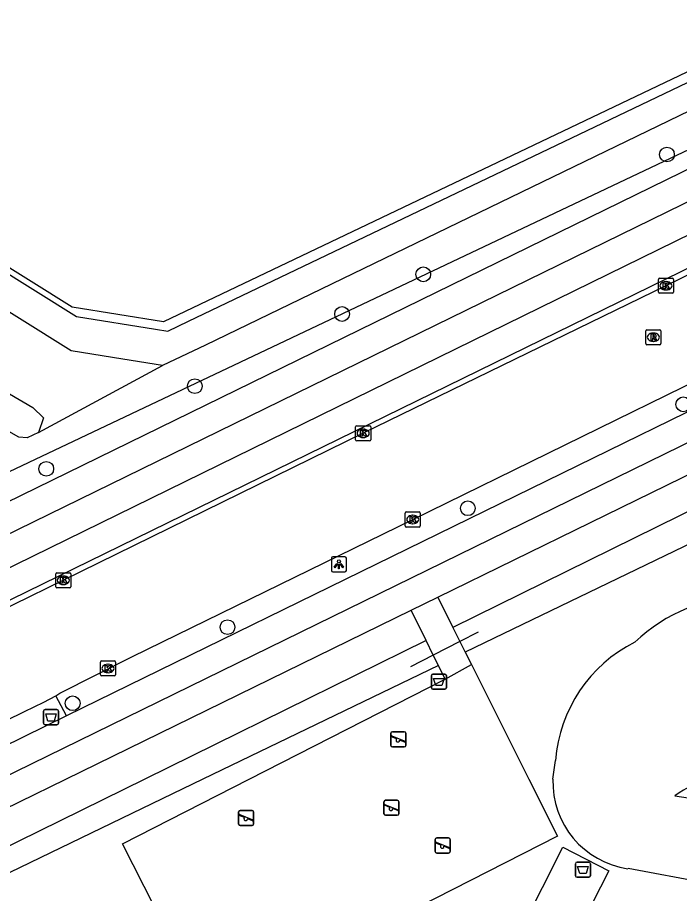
# Model space of a CAD drawing. Extents: x 160457 to 162082, y 388340 to 389736.
# Drawn here: x 160609.6 to 160653.5, y 388742.4 to 388800.5 of the extents above; entities that cross this region are included whole.
import ezdxf

# ---------------------------------------------------------------- set-up
doc = ezdxf.new("R2010")
doc.units = 0
for name, color, linetype in [('IMGEO_Afvalbak', 7, 'Continuous'), ('IMGEO_Boom', 7, 'Continuous'), ('IMGEO_Duiker', 7, 'Continuous'), ('IMGEO_Fietspad_gesloten', 7, 'Continuous'), ('IMGEO_Groenvoorziening', 7, 'Continuous'), ('IMGEO_Kolk', 7, 'Continuous'), ('IMGEO_Lichtpunt', 7, 'Continuous'), ('IMGEO_Rijbaan_lokaal_gesloten', 7, 'Continuous'), ('IMGEO_Rijbaan_lokaal_open', 7, 'Continuous'), ('IMGEO_Rioolput', 7, 'Continuous'), ('IMGEO_Speelvoorziening', 7, 'Continuous'), ('IMGEO_Voetpad_open', 7, 'Continuous'), ('IMGEO_Waterloop', 7, 'Continuous')]:
    doc.layers.add(name, color=color, linetype=linetype)

msp = doc.modelspace()

# ---------------------------------------------------------------- linework, layer by layer
at = {"layer": 'IMGEO_Afvalbak'}
for p, q in [((160637.035, 388756.057), (160637.035, 388756.857)), ((160637.035, 388756.857), (160637.035, 388756.057)), ((160637.135, 388756.957), (160637.925, 388756.957)), ((160637.925, 388756.957), (160637.135, 388756.957)), ((160638.025, 388756.857), (160638.025, 388756.057)), ((160638.025, 388756.057), (160638.025, 388756.857)), ((160637.925, 388755.957), (160637.135, 388755.957)), ((160637.135, 388755.957), (160637.925, 388755.957)), ((160611.323, 388753.705), (160611.323, 388754.505)), ((160611.323, 388754.505), (160611.323, 388753.705)), ((160611.423, 388754.605), (160612.213, 388754.605)), ((160612.213, 388754.605), (160611.423, 388754.605)), ((160612.313, 388754.505), (160612.313, 388753.705)), ((160612.313, 388753.705), (160612.313, 388754.505)), ((160612.213, 388753.605), (160611.423, 388753.605)), ((160611.423, 388753.605), (160612.213, 388753.605)), ((160646.585, 388743.587), (160646.585, 388744.387)), ((160646.585, 388744.387), (160646.585, 388743.587)), ((160646.685, 388744.487), (160647.475, 388744.487)), ((160647.475, 388744.487), (160646.685, 388744.487)), ((160647.575, 388744.387), (160647.575, 388743.587)), ((160647.575, 388743.587), (160647.575, 388744.387)), ((160647.475, 388743.487), (160646.685, 388743.487)), ((160646.685, 388743.487), (160647.475, 388743.487))]:
    msp.add_line(p, q, dxfattribs=at)
for points in [[(160637.178, 388756.671), (160637.882, 388756.671), (160637.733, 388756.201), (160637.327, 388756.201), (160637.178, 388756.671)], [(160611.466, 388754.319), (160612.17, 388754.319), (160612.021, 388753.849), (160611.615, 388753.849), (160611.466, 388754.319)], [(160646.728, 388744.201), (160647.432, 388744.201), (160647.283, 388743.731), (160646.877, 388743.731), (160646.728, 388744.201)]]:
    msp.add_lwpolyline(points, dxfattribs=at)
for centre, start, end in [((160637.135, 388756.857), 90, 180), ((160637.135, 388756.857), 90, 180), ((160637.925, 388756.857), 0, 90), ((160637.925, 388756.857), 360, 90), ((160637.135, 388756.057), 180, 270), ((160637.135, 388756.057), 180, 270), ((160637.925, 388756.057), 270, 0), ((160637.925, 388756.057), 270, 0), ((160611.423, 388754.505), 90, 180), ((160611.423, 388754.505), 90, 180), ((160612.213, 388754.505), 0, 90), ((160612.213, 388754.505), 360, 90), ((160611.423, 388753.705), 180, 270), ((160611.423, 388753.705), 180, 270), ((160612.213, 388753.705), 270, 0), ((160612.213, 388753.705), 270, 0), ((160646.685, 388744.387), 90, 180), ((160646.685, 388744.387), 90, 180), ((160647.475, 388744.387), 0, 90), ((160647.475, 388744.387), 360, 90), ((160646.685, 388743.587), 180, 270), ((160646.685, 388743.587), 180, 270), ((160647.475, 388743.587), 270, 0), ((160647.475, 388743.587), 270, 0)]:
    msp.add_arc(centre, 0.1, start, end, dxfattribs=at)
at = {"layer": 'IMGEO_Boom'}
for centre in [(160652.644, 388791.411), (160636.494, 388783.466), (160631.114, 388780.833), (160621.35, 388776.053), (160653.73, 388774.844), (160611.502, 388770.568), (160639.45, 388767.958), (160623.516, 388760.072), (160613.253, 388755.027)]:
    msp.add_circle(centre, 0.489, dxfattribs=at)
at = {"layer": 'IMGEO_Duiker'}
msp.add_lwpolyline([(160640.123, 388759.747), (160638.923, 388759.128), (160637.161, 388758.219), (160635.642, 388757.436)], dxfattribs=at)
at = {"layer": 'IMGEO_Fietspad_gesloten'}
for points in [[(160688.114, 388804.953), (160678.244, 388800.129), (160575.791, 388750), (160573.124, 388748.695)], [(160594.91, 388757.093), (160679.009, 388798.311), (160685.524, 388801.475), (160685.77, 388801.642)], [(160582.083, 388737.101), (160608.442, 388750), (160694.449, 388792.087)], [(160690.443, 388792.152), (160689.808, 388791.843), (160612.844, 388754.182)], [(160612.844, 388754.182), (160604.298, 388750), (160600.349, 388748.067)]]:
    msp.add_lwpolyline(points, dxfattribs=at)
at = {"layer": 'IMGEO_Groenvoorziening'}
for points in [[(160548.847, 388958.571), (160549.577, 388958.117), (160554.786, 388954.994), (160591.062, 388933.242), (160604.958, 388924.006), (160605.955, 388923.367), (160626.224, 388910.601), (160664.626, 388832.146), (160676.573, 388807.682), (160619.273, 388780.316), (160613.222, 388781.291), (160506.381, 388848.187), (160550.48, 388945.512), (160551.28, 388947.987), (160553.273, 388951.494), (160549.504, 388954.293), (160548.691, 388954.505), (160547.996, 388954.609), (160547.57, 388954.603)], [(160666.685, 388800.384), (160667.733, 388798.19), (160594.565, 388763.508)], [(160610.98, 388772.976), (160619.2, 388777.412)], [(160639.683, 388757.595), (160643.496, 388750), (160645.402, 388746.203), (160622.27, 388734.444), (160616.551, 388745.708), (160624.961, 388750), (160637.94, 388756.624)], [(160645.092, 388750), (160645.269, 388751.236)], [(160653.172, 388748.882), (160656.118, 388748.436)], [(160655.846, 388746.834), (160655.539, 388744.673), (160655.278, 388743.09), (160650.066, 388744.059)], [(160646.067, 388738.597), (160643.041, 388740.142), (160645.75, 388745.476), (160648.786, 388743.926), (160646.067, 388738.597)]]:
    msp.add_lwpolyline(points, dxfattribs=at)
for centre, radius, start, end in [((160658.227, 388750.944), 11.207, 90.82627, 133.47363), ((160654.798, 388750.536), 9.555, 116.62531, 175.79581), ((160650.887, 388749.799), 5.799, 178.01794, 261.85641), ((160656.95, 388743.766), 6.36, 101.41894, 126.44694)]:
    msp.add_arc(centre, radius, start, end, dxfattribs=at)
at = {"layer": 'IMGEO_Kolk'}
for p, q in [((160652.081, 388782.281), (160652.081, 388783.133)), ((160652.156, 388783.207), (160653.008, 388783.207)), ((160652.569, 388782.987), (160652.594, 388782.987)), ((160653.082, 388783.133), (160653.082, 388782.281)), ((160652.592, 388782.427), (160652.567, 388782.427)), ((160653.008, 388782.207), (160652.156, 388782.207)), ((160632.01, 388772.499), (160632.01, 388773.351)), ((160632.085, 388773.425), (160632.937, 388773.425)), ((160632.498, 388773.205), (160632.523, 388773.205)), ((160633.011, 388773.351), (160633.011, 388772.499)), ((160632.937, 388772.425), (160632.085, 388772.425)), ((160632.521, 388772.645), (160632.496, 388772.645)), ((160635.294, 388766.785), (160635.294, 388767.637)), ((160635.369, 388767.711), (160636.221, 388767.711)), ((160635.782, 388767.491), (160635.807, 388767.491)), ((160636.295, 388767.637), (160636.295, 388766.785)), ((160636.221, 388766.711), (160635.369, 388766.711)), ((160635.805, 388766.931), (160635.78, 388766.931)), ((160612.136, 388762.753), (160612.136, 388763.605)), ((160612.211, 388763.679), (160613.063, 388763.679)), ((160612.624, 388763.459), (160612.649, 388763.459)), ((160613.137, 388763.605), (160613.137, 388762.753)), ((160613.063, 388762.679), (160612.211, 388762.679)), ((160612.647, 388762.899), (160612.622, 388762.899)), ((160615.094, 388756.908), (160615.094, 388757.76)), ((160615.169, 388757.834), (160616.021, 388757.834)), ((160615.582, 388757.614), (160615.607, 388757.614)), ((160616.095, 388757.76), (160616.095, 388756.908)), ((160616.021, 388756.834), (160615.169, 388756.834)), ((160615.605, 388757.054), (160615.58, 388757.054))]:
    msp.add_line(p, q, dxfattribs=at)
for points in [[(160652.081, 388782.281), (160652.081, 388783.133)], [(160652.156, 388783.207), (160653.008, 388783.207)], [(160652.402, 388782.907), (160652.525, 388782.907), (160652.525, 388782.756), (160652.655, 388782.907), (160652.819, 388782.907), (160652.673, 388782.756), (160652.826, 388782.507), (160652.674, 388782.507), (160652.589, 388782.671), (160652.525, 388782.604), (160652.525, 388782.507), (160652.402, 388782.507), (160652.402, 388782.907)], [(160653.082, 388783.133), (160653.082, 388782.281)], [(160653.008, 388782.207), (160652.156, 388782.207)], [(160632.01, 388772.499), (160632.01, 388773.351)], [(160632.085, 388773.425), (160632.937, 388773.425)], [(160632.331, 388773.125), (160632.454, 388773.125), (160632.454, 388772.974), (160632.584, 388773.125), (160632.748, 388773.125), (160632.602, 388772.974), (160632.755, 388772.725), (160632.603, 388772.725), (160632.518, 388772.889), (160632.454, 388772.822), (160632.454, 388772.725), (160632.331, 388772.725), (160632.331, 388773.125)], [(160633.011, 388773.351), (160633.011, 388772.499)], [(160632.937, 388772.425), (160632.085, 388772.425)], [(160635.294, 388766.785), (160635.294, 388767.637)], [(160635.369, 388767.711), (160636.221, 388767.711)], [(160635.615, 388767.411), (160635.738, 388767.411), (160635.738, 388767.26), (160635.868, 388767.411), (160636.032, 388767.411), (160635.886, 388767.26), (160636.039, 388767.011), (160635.887, 388767.011), (160635.802, 388767.175), (160635.738, 388767.108), (160635.738, 388767.011), (160635.615, 388767.011), (160635.615, 388767.411)], [(160636.295, 388767.637), (160636.295, 388766.785)], [(160636.221, 388766.711), (160635.369, 388766.711)], [(160612.136, 388762.753), (160612.136, 388763.605)], [(160612.211, 388763.679), (160613.063, 388763.679)], [(160612.457, 388763.379), (160612.58, 388763.379), (160612.58, 388763.228), (160612.71, 388763.379), (160612.874, 388763.379), (160612.728, 388763.228), (160612.881, 388762.979), (160612.729, 388762.979), (160612.644, 388763.143), (160612.58, 388763.076), (160612.58, 388762.979), (160612.457, 388762.979), (160612.457, 388763.379)], [(160613.137, 388763.605), (160613.137, 388762.753)], [(160613.063, 388762.679), (160612.211, 388762.679)], [(160615.094, 388756.908), (160615.094, 388757.76)], [(160615.169, 388757.834), (160616.021, 388757.834)], [(160615.415, 388757.534), (160615.538, 388757.534), (160615.538, 388757.383), (160615.668, 388757.534), (160615.832, 388757.534), (160615.686, 388757.383), (160615.839, 388757.134), (160615.687, 388757.134), (160615.602, 388757.298), (160615.538, 388757.231), (160615.538, 388757.134), (160615.415, 388757.134), (160615.415, 388757.534)], [(160616.095, 388757.76), (160616.095, 388756.908)], [(160616.021, 388756.834), (160615.169, 388756.834)]]:
    msp.add_lwpolyline(points, dxfattribs=at)
for centre, start, end in [((160652.158, 388783.131), 91.55205, 178.44795), ((160652.158, 388783.131), 91.55205, 178.44795), ((160653.006, 388783.131), 1.55205, 88.44795), ((160653.006, 388783.131), 1.55205, 88.44795), ((160652.158, 388782.283), 181.55205, 268.44795), ((160652.158, 388782.283), 181.55205, 268.44795), ((160653.006, 388782.283), 271.55205, 358.44795), ((160653.006, 388782.283), 271.55205, 358.44795), ((160632.087, 388773.349), 91.55205, 178.44795), ((160632.087, 388773.349), 91.55205, 178.44795), ((160632.935, 388773.349), 1.55205, 88.44795), ((160632.935, 388773.349), 1.55205, 88.44795), ((160632.087, 388772.501), 181.55205, 268.44795), ((160632.087, 388772.501), 181.55205, 268.44795), ((160632.935, 388772.501), 271.55205, 358.44795), ((160632.935, 388772.501), 271.55205, 358.44795), ((160635.371, 388767.635), 91.55205, 178.44795), ((160635.371, 388767.635), 91.55205, 178.44795), ((160636.219, 388767.635), 1.55205, 88.44795), ((160636.219, 388767.635), 1.55205, 88.44795), ((160635.371, 388766.787), 181.55205, 268.44795), ((160635.371, 388766.787), 181.55205, 268.44795), ((160636.219, 388766.787), 271.55205, 358.44795), ((160636.219, 388766.787), 271.55205, 358.44795), ((160612.213, 388763.603), 91.55205, 178.44795), ((160612.213, 388763.603), 91.55205, 178.44795), ((160613.061, 388763.603), 1.55205, 88.44795), ((160613.061, 388763.603), 1.55205, 88.44795), ((160612.213, 388762.755), 181.55205, 268.44795), ((160612.213, 388762.755), 181.55205, 268.44795), ((160613.061, 388762.755), 271.55205, 358.44795), ((160613.061, 388762.755), 271.55205, 358.44795), ((160615.171, 388757.758), 91.55205, 178.44795), ((160615.171, 388757.758), 91.55205, 178.44795), ((160616.019, 388757.758), 1.55205, 88.44795), ((160616.019, 388757.758), 1.55205, 88.44795), ((160615.171, 388756.91), 181.55205, 268.44795), ((160615.171, 388756.91), 181.55205, 268.44795), ((160616.019, 388756.91), 271.55205, 358.44795), ((160616.019, 388756.91), 271.55205, 358.44795)]:
    msp.add_arc(centre, 0.0765, start, end, dxfattribs=at)
for centre, major_axis, ratio, start_param, end_param in [((160652.568, 388782.707), (-0.387, 0.002), 0.722429, 4.712389, 7.853982), ((160652.593, 388782.707), (-0.39, 0.002), 0.717154, 1.570796, 4.712389), ((160632.497, 388772.925), (-0.387, 0.002), 0.722429, 4.712389, 7.853982), ((160632.522, 388772.925), (-0.39, 0.002), 0.717154, 1.570796, 4.712389), ((160635.781, 388767.211), (-0.387, 0.002), 0.722429, 4.712389, 7.853982), ((160635.806, 388767.211), (-0.39, 0.002), 0.717154, 1.570796, 4.712389), ((160612.623, 388763.179), (-0.387, 0.002), 0.722429, 4.712389, 7.853982), ((160612.648, 388763.179), (-0.39, 0.002), 0.717154, 1.570796, 4.712389), ((160615.581, 388757.334), (-0.387, 0.002), 0.722429, 4.712389, 7.853982), ((160615.606, 388757.334), (-0.39, 0.002), 0.717154, 1.570796, 4.712389)]:
    msp.add_ellipse(centre, major_axis=major_axis, ratio=ratio, start_param=start_param, end_param=end_param, dxfattribs=at)
at = {"layer": 'IMGEO_Lichtpunt'}
for p, q in [((160630.401, 388764.638), (160630.401, 388763.831)), ((160630.401, 388764.638), (160630.401, 388763.831)), ((160631.303, 388764.733), (160630.495, 388764.733)), ((160631.303, 388764.733), (160630.495, 388764.733)), ((160631.397, 388763.831), (160631.397, 388764.638)), ((160631.397, 388763.831), (160631.397, 388764.638)), ((160630.495, 388763.737), (160631.303, 388763.737)), ((160630.495, 388763.737), (160631.303, 388763.737))]:
    msp.add_line(p, q, dxfattribs=at)
for points in [[(160630.775, 388764.302), (160630.814, 388764.274), (160630.626, 388764.012), (160630.588, 388764.039), (160630.775, 388764.302)], [(160630.987, 388764.274), (160631.025, 388764.301), (160631.212, 388764.039), (160631.173, 388764.011), (160630.987, 388764.274)], [(160630.877, 388764.254), (160630.924, 388764.254), (160630.924, 388763.932), (160630.877, 388763.932), (160630.877, 388764.254)]]:
    msp.add_lwpolyline(points, dxfattribs=at)
msp.add_circle((160630.9, 388764.436), 0.0994, dxfattribs=at)
for centre, start, end in [((160630.495, 388764.638), 90, 180), ((160630.495, 388764.638), 90, 180), ((160631.303, 388764.638), 0, 90), ((160631.303, 388764.638), 0, 90), ((160630.495, 388763.831), 180, 270), ((160630.495, 388763.831), 180, 270), ((160631.303, 388763.831), 270, 0), ((160631.303, 388763.831), 270, 360)]:
    msp.add_arc(centre, 0.0946, start, end, dxfattribs=at)
at = {"layer": 'IMGEO_Rijbaan_lokaal_gesloten'}
for points in [[(160683.606, 388797.854), (160682.331, 388797.262), (160680.251, 388796.218), (160669.623, 388791.033), (160652.582, 388782.706), (160632.512, 388772.925), (160612.637, 388763.178), (160595.949, 388755.013)], [(160612.142, 388755.528), (160612.392, 388755.695), (160617.23, 388758.134), (160635.794, 388767.212), (160656.002, 388777.102), (160673.524, 388785.672), (160686.503, 388791.99)], [(160599.653, 388749.445), (160600.531, 388749.814), (160610.05, 388754.477), (160611.332, 388755.105), (160612.142, 388755.528)]]:
    msp.add_lwpolyline(points, dxfattribs=at)
at = {"layer": 'IMGEO_Rijbaan_lokaal_open'}
msp.add_lwpolyline([(160595.77, 388755.371), (160686.645, 388799.828)], dxfattribs=at)
at = {"layer": 'IMGEO_Rioolput'}
for p, q in [((160651.245, 388778.87), (160651.245, 388779.722)), ((160651.32, 388779.796), (160652.172, 388779.796)), ((160651.733, 388779.576), (160651.758, 388779.576)), ((160652.246, 388779.722), (160652.246, 388778.87)), ((160651.756, 388779.016), (160651.731, 388779.016)), ((160652.172, 388778.796), (160651.32, 388778.796))]:
    msp.add_line(p, q, dxfattribs=at)
for points in [[(160651.245, 388778.87), (160651.245, 388779.722)], [(160651.32, 388779.796), (160652.172, 388779.796)], [(160651.834, 388779.494), (160651.582, 388779.496), (160651.582, 388779.096)], [(160651.76, 388779.415), (160651.706, 388779.415), (160651.706, 388779.334)], [(160652.246, 388779.722), (160652.246, 388778.87)], [(160651.582, 388779.096), (160651.706, 388779.096), (160651.706, 388779.258), (160651.717, 388779.258)], [(160651.706, 388779.334), (160651.758, 388779.334)], [(160651.764, 388779.229), (160651.835, 388779.096), (160651.975, 388779.096), (160651.91, 388779.222)], [(160652.172, 388778.796), (160651.32, 388778.796)]]:
    msp.add_lwpolyline(points, dxfattribs=at)
for centre, radius, start, end in [((160651.322, 388779.72), 0.0765, 91.55205, 178.44795), ((160651.322, 388779.72), 0.0765, 91.55205, 178.44795), ((160651.766, 388779.319), 0.0964, 77.00612, 93.18647), ((160651.78, 388779.376), 0.0378, 276.66336, 79.67722), ((160651.833, 388779.384), 0.109, 350.36119, 89.41601), ((160652.17, 388779.72), 0.0765, 1.55205, 88.44795), ((160652.17, 388779.72), 0.0765, 1.55205, 88.44795), ((160651.322, 388778.872), 0.0765, 181.55205, 268.44795), ((160651.322, 388778.872), 0.0765, 181.55205, 268.44795), ((160651.716, 388779.205), 0.0533, 26.02933, 88.69889), ((160651.742, 388779.523), 0.19, 274.7715, 282.96867), ((160651.831, 388779.384), 0.112, 277.58423, 350.98172), ((160651.815, 388779.169), 0.108, 29.51342, 73.79051), ((160652.17, 388778.872), 0.0765, 271.55205, 358.44795), ((160652.17, 388778.872), 0.0765, 271.55205, 358.44795)]:
    msp.add_arc(centre, radius, start, end, dxfattribs=at)
for centre, major_axis, ratio, start_param, end_param in [((160651.732, 388779.296), (-0.387, 0.002), 0.722429, 4.712389, 7.853982), ((160651.757, 388779.296), (-0.39, 0.002), 0.717154, 1.570796, 4.712389)]:
    msp.add_ellipse(centre, major_axis=major_axis, ratio=ratio, start_param=start_param, end_param=end_param, dxfattribs=at)
at = {"layer": 'IMGEO_Speelvoorziening'}
for p, q in [((160634.347, 388752.235), (160634.347, 388753.035)), ((160634.347, 388753.035), (160634.347, 388752.235)), ((160634.73, 388752.663), (160634.391, 388752.8)), ((160634.416, 388752.86), (160635.292, 388752.507)), ((160634.447, 388753.135), (160635.237, 388753.135)), ((160635.237, 388753.135), (160634.447, 388753.135)), ((160635.337, 388753.035), (160635.337, 388752.235)), ((160635.337, 388752.235), (160635.337, 388753.035)), ((160635.237, 388752.135), (160634.447, 388752.135)), ((160634.447, 388752.135), (160635.237, 388752.135)), ((160635.268, 388752.447), (160634.928, 388752.584)), ((160633.884, 388747.696), (160633.884, 388748.496)), ((160633.884, 388748.496), (160633.884, 388747.696)), ((160634.267, 388748.124), (160633.928, 388748.261)), ((160633.953, 388748.321), (160634.829, 388747.968)), ((160633.984, 388748.596), (160634.774, 388748.596)), ((160634.774, 388748.596), (160633.984, 388748.596)), ((160634.805, 388747.908), (160634.465, 388748.045)), ((160634.874, 388748.496), (160634.874, 388747.696)), ((160634.874, 388747.696), (160634.874, 388748.496)), ((160624.257, 388747.019), (160624.257, 388747.819)), ((160624.257, 388747.819), (160624.257, 388747.019)), ((160624.64, 388747.447), (160624.301, 388747.584)), ((160624.326, 388747.644), (160625.202, 388747.291)), ((160624.357, 388747.919), (160625.147, 388747.919)), ((160625.147, 388747.919), (160624.357, 388747.919)), ((160625.247, 388747.819), (160625.247, 388747.019)), ((160625.247, 388747.019), (160625.247, 388747.819)), ((160634.774, 388747.596), (160633.984, 388747.596)), ((160633.984, 388747.596), (160634.774, 388747.596)), ((160625.147, 388746.919), (160624.357, 388746.919)), ((160624.357, 388746.919), (160625.147, 388746.919)), ((160625.178, 388747.231), (160624.838, 388747.368)), ((160637.285, 388745.194), (160637.285, 388745.994)), ((160637.285, 388745.994), (160637.285, 388745.194)), ((160637.668, 388745.622), (160637.329, 388745.759)), ((160637.354, 388745.819), (160638.23, 388745.466)), ((160637.385, 388746.094), (160638.175, 388746.094)), ((160638.175, 388746.094), (160637.385, 388746.094)), ((160638.275, 388745.994), (160638.275, 388745.194)), ((160638.275, 388745.194), (160638.275, 388745.994)), ((160638.206, 388745.406), (160637.866, 388745.543)), ((160638.175, 388745.094), (160637.385, 388745.094)), ((160637.385, 388745.094), (160638.175, 388745.094))]:
    msp.add_line(p, q, dxfattribs=at)
for centre, radius, start, end in [((160634.447, 388753.035), 0.1, 90, 180), ((160634.447, 388753.035), 0.1, 90, 180), ((160634.404, 388752.83), 0.0327, 68.07798, 248.07798), ((160635.237, 388753.035), 0.1, 0, 90), ((160635.237, 388753.035), 0.1, 360, 90), ((160634.447, 388752.235), 0.1, 180, 270), ((160634.447, 388752.235), 0.1, 180, 270), ((160634.809, 388752.573), 0.12, 130.99278, 5.16318), ((160635.237, 388752.235), 0.1, 270, 0), ((160635.237, 388752.235), 0.1, 270, 0), ((160635.28, 388752.477), 0.0327, 248.07798, 68.07798), ((160633.984, 388748.496), 0.1, 90, 180), ((160633.984, 388748.496), 0.1, 90, 180), ((160633.941, 388748.291), 0.0327, 68.07798, 248.07798), ((160634.346, 388748.034), 0.12, 130.99278, 5.16318), ((160634.774, 388748.496), 0.1, 0, 90), ((160634.774, 388748.496), 0.1, 360, 90), ((160624.357, 388747.819), 0.1, 90, 180), ((160624.357, 388747.819), 0.1, 90, 180), ((160624.314, 388747.614), 0.0327, 68.07798, 248.07798), ((160625.147, 388747.819), 0.1, 0, 90), ((160625.147, 388747.819), 0.1, 360, 90), ((160633.984, 388747.696), 0.1, 180, 270), ((160633.984, 388747.696), 0.1, 180, 270), ((160634.774, 388747.696), 0.1, 270, 0), ((160634.774, 388747.696), 0.1, 270, 0), ((160634.817, 388747.938), 0.0327, 248.07798, 68.07798), ((160624.357, 388747.019), 0.1, 180, 270), ((160624.357, 388747.019), 0.1, 180, 270), ((160624.719, 388747.357), 0.12, 130.99278, 5.16318), ((160625.147, 388747.019), 0.1, 270, 0), ((160625.147, 388747.019), 0.1, 270, 0), ((160625.19, 388747.261), 0.0327, 248.07798, 68.07798), ((160637.385, 388745.994), 0.1, 90, 180), ((160637.385, 388745.994), 0.1, 90, 180), ((160637.342, 388745.789), 0.0327, 68.07798, 248.07798), ((160638.175, 388745.994), 0.1, 0, 90), ((160638.175, 388745.994), 0.1, 360, 90), ((160637.385, 388745.194), 0.1, 180, 270), ((160637.385, 388745.194), 0.1, 180, 270), ((160637.747, 388745.532), 0.12, 130.99278, 5.16318), ((160638.175, 388745.194), 0.1, 270, 0), ((160638.175, 388745.194), 0.1, 270, 0), ((160638.218, 388745.436), 0.0327, 248.07798, 68.07798)]:
    msp.add_arc(centre, radius, start, end, dxfattribs=at)
at = {"layer": 'IMGEO_Voetpad_open'}
for points in [[(160571.444, 388750), (160571.754, 388750.166), (160572.065, 388750.329), (160607.803, 388767.824), (160687.247, 388806.714)], [(160637.466, 388762.068), (160693.116, 388789.299)], [(160635.703, 388761.205), (160637.466, 388762.068)], [(160637.466, 388762.068), (160638.461, 388760.06)], [(160597.42, 388742.472), (160612.804, 388750), (160635.703, 388761.205)], [(160636.688, 388759.187), (160635.703, 388761.205)], [(160638.461, 388760.06), (160638.923, 388759.128), (160639.282, 388758.403)], [(160637.493, 388757.539), (160637.161, 388758.219), (160636.688, 388759.187)], [(160639.282, 388758.403), (160639.683, 388757.595)], [(160637.94, 388756.624), (160637.493, 388757.539)], [(160637.94, 388756.624), (160639.683, 388757.595)], [(160612.844, 388754.182), (160612.142, 388755.528)]]:
    msp.add_lwpolyline(points, dxfattribs=at)
at = {"layer": 'IMGEO_Waterloop'}
for points in [[(160619.2, 388777.412), (160616.579, 388777.834), (160613.149, 388778.387), (160505.054, 388846.068), (160506.186, 388847.875), (160613.517, 388780.672), (160618.745, 388779.83), (160619.568, 388779.697), (160620.942, 388780.351), (160676.881, 388807.14), (160677.485, 388805.614), (160666.685, 388800.384)], [(160548.756, 388812.712), (160579.196, 388793.027), (160610.611, 388774.63), (160611.317, 388773.94), (160610.98, 388772.976)], [(160666.685, 388800.384), (160622.048, 388778.768), (160619.2, 388777.412)], [(160694.069, 388787.448), (160638.461, 388760.06)], [(160694.069, 388787.448), (160694.871, 388785.89), (160689.061, 388782.446), (160639.282, 388758.403)], [(160610.98, 388772.976), (160610.242, 388772.625), (160609.683, 388772.68), (160605.9, 388774.819), (160603.309, 388772.106), (160601.468, 388770.078), (160599.407, 388767.807), (160594.565, 388763.508)], [(160636.688, 388759.187), (160618.035, 388750), (160601.225, 388741.721)], [(160637.493, 388757.539), (160621.885, 388750), (160602.985, 388740.871), (160601.95, 388741.371), (160601.225, 388741.721)]]:
    msp.add_lwpolyline(points, dxfattribs=at)

doc.saveas('drawing.dxf')
